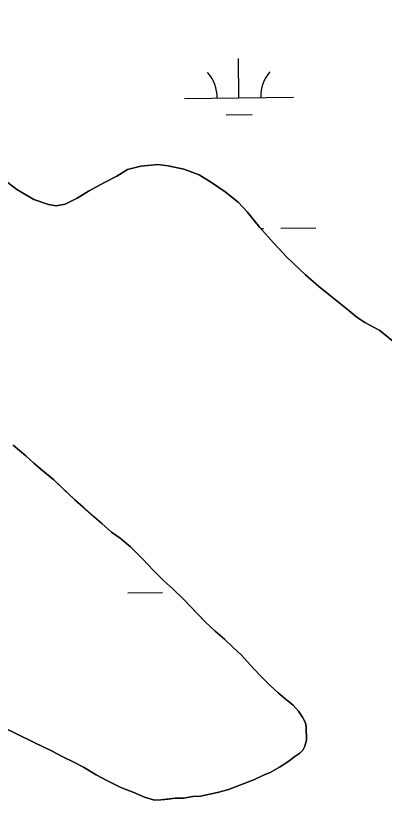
# Model space of a CAD drawing. Extents: x 3734862 to 3772949, y 391520 to 417239.
# Drawn here: x 3764408 to 3764747, y 405630 to 406350 of the extents above; entities that cross this region are included whole.
import ezdxf

# ---------------------------------------------------------------- set-up
doc = ezdxf.new("R2010")
doc.units = 0
doc.layers.add('V-TOPO-SHOR', color=7, linetype='Continuous')
doc.layers.add('V-WETL-SWMP', color=7, linetype='Continuous')

msp = doc.modelspace()

# ---------------------------------------------------------------- linework, layer by layer
at = {"layer": 'V-TOPO-SHOR'}
for p, q in [((3764510.81, 406208.63), (3764522.96, 406211.72)), ((3764522.96, 406211.72), (3764538.64, 406213.22)), ((3764538.64, 406213.22), (3764548.03, 406212.01)), ((3764548.03, 406212.01), (3764562.51, 406208.82)), ((3764393.06, 406202.42), (3764409.3, 406190.21)), ((3764489.62, 406196.57), (3764501, 406202.4)), ((3764501, 406202.4), (3764510.81, 406208.63)), ((3764562.51, 406208.82), (3764576.59, 406203.68)), ((3764576.59, 406203.68), (3764587.92, 406196.59)), ((3764475.1, 406188.79), (3764489.62, 406196.57)), ((3764587.92, 406196.59), (3764600.42, 406187.92)), ((3764409.3, 406190.21), (3764424.94, 406181.15)), ((3764464.5, 406182.17), (3764475.1, 406188.79)), ((3764600.42, 406187.92), (3764612.53, 406178.48)), ((3764424.94, 406181.15), (3764438.23, 406176.4)), ((3764453.51, 406176.73), (3764464.5, 406182.17)), ((3764438.23, 406176.4), (3764445.28, 406175.19)), ((3764445.28, 406175.19), (3764453.51, 406176.73)), ((3764612.53, 406178.48), (3764620.72, 406169.83)), ((3764620.72, 406169.83), (3764632.41, 406155.29)), ((3764632.41, 406155.29), (3764644.89, 406141.15)), ((3764644.89, 406141.15), (3764656.98, 406128.18)), ((3764656.98, 406128.18), (3764674.16, 406112.05)), ((3764674.16, 406112.05), (3764686.26, 406101.43)), ((3764686.26, 406101.43), (3764697.19, 406092.77)), ((3764697.19, 406092.77), (3764710.85, 406081.76)), ((3764710.85, 406081.76), (3764721.4, 406073.1)), ((3764721.4, 406073.1), (3764728.82, 406068.37)), ((3764728.82, 406068.37), (3764742.5, 406060.88)), ((3764742.5, 406060.88), (3764754.21, 406051.43)), ((3764417.5, 405945.96), (3764405.79, 405955.78)), ((3764424.9, 405939.27), (3764417.5, 405945.96)), ((3764433.1, 405932.2), (3764424.9, 405939.27)), ((3764443.24, 405923.94), (3764433.1, 405932.2)), ((3764452.6, 405914.9), (3764443.24, 405923.94)), ((3764462.35, 405905.47), (3764452.6, 405914.9)), ((3764470.15, 405898.79), (3764462.35, 405905.47)), ((3764478.73, 405891.32), (3764470.15, 405898.79)), ((3764487.31, 405883.86), (3764478.73, 405891.32)), ((3764496.28, 405875.99), (3764487.31, 405883.86)), ((3764504.09, 405870.48), (3764496.28, 405875.99)), ((3764513.46, 405862.62), (3764504.09, 405870.48)), ((3764525.15, 405850.84), (3764513.46, 405862.62)), ((3764534.12, 405841.41), (3764525.15, 405850.84)), ((3764543.86, 405831.59), (3764534.12, 405841.41)), ((3764552.83, 405823.73), (3764543.86, 405831.59)), ((3764562.58, 405814.3), (3764552.83, 405823.73)), ((3764574.27, 405802.12), (3764562.58, 405814.3)), ((3764582.46, 405793.48), (3764574.27, 405802.12)), ((3764591.43, 405785.23), (3764582.46, 405793.48)), ((3764600.01, 405777.76), (3764591.43, 405785.23)), ((3764607.81, 405770.29), (3764600.01, 405777.76)), ((3764615.61, 405763.22), (3764607.81, 405770.29)), ((3764623.41, 405754.19), (3764615.61, 405763.22)), ((3764631.98, 405745.15), (3764623.41, 405754.19)), ((3764641.73, 405735.34), (3764631.98, 405745.15)), ((3764649.14, 405728.65), (3764641.73, 405735.34)), ((3764655.38, 405723.54), (3764649.14, 405728.65)), ((3764349.32, 405720.01), (3764425.11, 405682.93)), ((3764662.79, 405717.25), (3764655.38, 405723.54)), ((3764667.86, 405711.75), (3764662.79, 405717.25)), ((3764671.36, 405706.26), (3764667.86, 405711.75)), ((3764674.08, 405701.16), (3764671.36, 405706.26)), ((3764674.85, 405697.25), (3764674.08, 405701.16)), ((3764675.19, 405685.11), (3764674.85, 405697.25)), ((3764673.61, 405679.64), (3764675.19, 405685.11)), ((3764425.11, 405682.93), (3764441.12, 405675.43)), ((3764671.64, 405676.12), (3764673.61, 405679.64)), ((3764441.12, 405675.43), (3764450.89, 405670.31)), ((3764450.89, 405670.31), (3764461.44, 405665.18)), ((3764657.9, 405665.22), (3764664.57, 405670.28)), ((3764664.57, 405670.28), (3764668.89, 405673.4)), ((3764668.89, 405673.4), (3764671.64, 405676.12)), ((3764461.44, 405665.18), (3764470.42, 405660.45)), ((3764650.45, 405660.55), (3764657.9, 405665.22)), ((3764470.42, 405660.45), (3764482.13, 405653.36)), ((3764636.33, 405653.56), (3764641.82, 405655.5)), ((3764641.82, 405655.5), (3764650.45, 405660.55)), ((3764482.13, 405653.36), (3764491.9, 405648.24)), ((3764491.9, 405648.24), (3764504.79, 405641.93)), ((3764613.99, 405643.86), (3764627.31, 405649.29)), ((3764627.31, 405649.29), (3764636.33, 405653.56)), ((3764504.79, 405641.93), (3764516.51, 405637.19)), ((3764603.41, 405639.99), (3764613.99, 405643.86)), ((3764516.51, 405637.19), (3764526.28, 405632.84)), ((3764562.28, 405631.92), (3764570.9, 405633.46)), ((3764570.9, 405633.46), (3764577.94, 405633.82)), ((3764577.94, 405633.82), (3764584.99, 405635.36)), ((3764584.99, 405635.36), (3764594.79, 405637.67)), ((3764594.79, 405637.67), (3764603.41, 405639.99)), ((3764526.28, 405632.84), (3764535.66, 405630.07)), ((3764535.66, 405630.07), (3764541.53, 405630.44)), ((3764541.53, 405630.44), (3764548.19, 405631.2)), ((3764548.19, 405631.2), (3764554.46, 405631.96)), ((3764554.46, 405631.96), (3764562.28, 405631.92))]:
    msp.add_line(p, q, dxfattribs=at)
for points in [[(3764754.21, 406051.43), (3764742.5, 406060.88), (3764728.82, 406068.37), (3764721.4, 406073.1), (3764710.85, 406081.76), (3764697.19, 406092.77), (3764686.26, 406101.43), (3764674.16, 406112.05), (3764656.98, 406128.18), (3764644.89, 406141.15), (3764632.41, 406155.29), (3764620.72, 406169.83), (3764612.53, 406178.48), (3764600.42, 406187.92), (3764587.92, 406196.59), (3764576.59, 406203.68), (3764562.51, 406208.82), (3764548.03, 406212.01), (3764538.64, 406213.22), (3764522.96, 406211.72), (3764510.81, 406208.63), (3764501, 406202.4), (3764489.62, 406196.57), (3764475.1, 406188.79), (3764464.5, 406182.17), (3764453.51, 406176.73), (3764445.28, 406175.2), (3764438.23, 406176.4), (3764424.94, 406181.15), (3764409.3, 406190.21), (3764393.06, 406202.42)], [(3764487.31, 405883.86), (3764478.73, 405891.32), (3764470.15, 405898.79), (3764462.35, 405905.47), (3764452.6, 405914.9), (3764443.24, 405923.94), (3764433.1, 405932.2), (3764424.9, 405939.27), (3764417.5, 405945.96), (3764405.79, 405955.78)], [(3764349.32, 405720.01), (3764425.11, 405682.93), (3764441.12, 405675.43), (3764450.89, 405670.31), (3764461.44, 405665.18), (3764470.42, 405660.45), (3764482.13, 405653.36), (3764491.9, 405648.24), (3764504.79, 405641.93), (3764516.51, 405637.19), (3764526.28, 405632.84), (3764535.66, 405630.07), (3764541.53, 405630.44), (3764548.19, 405631.2), (3764554.46, 405631.95), (3764562.28, 405631.92), (3764570.9, 405633.46), (3764577.94, 405633.82), (3764584.99, 405635.36), (3764594.79, 405637.67), (3764603.41, 405639.99), (3764613.99, 405643.86), (3764627.31, 405649.29), (3764636.33, 405653.56), (3764641.82, 405655.5), (3764650.45, 405660.55), (3764657.9, 405665.22), (3764664.57, 405670.28), (3764668.89, 405673.4), (3764671.64, 405676.12), (3764673.61, 405679.64), (3764675.19, 405685.11), (3764674.85, 405697.25), (3764674.08, 405701.16), (3764671.36, 405706.26), (3764667.86, 405711.75), (3764662.79, 405717.25), (3764655.38, 405723.54), (3764649.14, 405728.65), (3764641.73, 405735.34), (3764631.98, 405745.15), (3764623.41, 405754.19), (3764615.61, 405763.22), (3764607.81, 405770.29), (3764600.01, 405777.76), (3764591.43, 405785.23), (3764582.46, 405793.48), (3764574.27, 405802.12), (3764562.58, 405814.3), (3764552.83, 405823.73), (3764543.86, 405831.59), (3764534.12, 405841.41), (3764525.15, 405850.84), (3764513.45, 405862.62), (3764504.09, 405870.48), (3764496.28, 405875.99), (3764487.31, 405883.86)]]:
    msp.add_lwpolyline(points, dxfattribs=at)
at = {"layer": 'V-WETL-SWMP'}
for p, q in [((3764613.15, 406274.3), (3764612.77, 406310.3)), ((3764563.15, 406273.78), (3764663.15, 406274.83)), ((3764601.31, 406258.75), (3764625.31, 406259)), ((3764633.17, 406154.44), (3764635.57, 406154.46)), ((3764651.57, 406154.63), (3764683.57, 406154.97)), ((3764511.09, 405820.45), (3764543.09, 405820.79))]:
    msp.add_line(p, q, dxfattribs=at)
for points in [[(3764538.64, 406213.22), (3764522.96, 406211.72), (3764510.81, 406208.63), (3764501, 406202.4), (3764489.62, 406196.57), (3764475.1, 406188.79), (3764464.5, 406182.17), (3764453.51, 406176.73), (3764445.28, 406175.2), (3764438.23, 406176.4), (3764424.94, 406181.15), (3764409.3, 406190.21), (3764393.06, 406202.42), (3764379.4, 406214.61), (3764364.18, 406229.94), (3764351.7, 406242.91), (3764333.36, 406262.96), (3764311.52, 406284.97), (3764296.3, 406299.91), (3764273.66, 406320.76), (3764248.69, 406346.31), (3764229.19, 406367.14)], [(3764762.41, 406044.75), (3764742.5, 406060.88), (3764728.82, 406068.37), (3764721.4, 406073.1), (3764710.85, 406081.76), (3764697.19, 406092.78), (3764686.26, 406101.43), (3764674.16, 406112.05), (3764656.98, 406128.18), (3764644.89, 406141.15), (3764632.41, 406155.29), (3764620.72, 406169.83), (3764612.53, 406178.48), (3764600.42, 406187.92), (3764587.92, 406196.59), (3764576.59, 406203.68), (3764562.51, 406208.82), (3764548.03, 406212.01), (3764538.64, 406213.22)], [(3764405.79, 405955.78), (3764417.5, 405945.96), (3764424.91, 405939.27), (3764433.1, 405932.2), (3764443.24, 405923.94), (3764462.35, 405905.47), (3764487.31, 405883.85), (3764496.28, 405875.99), (3764504.09, 405870.48), (3764513.45, 405862.62), (3764525.15, 405850.84), (3764534.12, 405841.41), (3764543.86, 405831.59), (3764552.83, 405823.73), (3764562.58, 405814.3), (3764582.46, 405793.48), (3764591.43, 405785.23), (3764600.01, 405777.76), (3764607.81, 405770.29), (3764615.61, 405763.22), (3764623.41, 405754.19), (3764631.98, 405745.15), (3764641.73, 405735.33), (3764649.14, 405728.65), (3764655.38, 405723.54), (3764662.79, 405717.25), (3764667.86, 405711.75), (3764671.36, 405706.26), (3764674.08, 405701.16), (3764674.85, 405697.25), (3764675.2, 405685.11), (3764673.61, 405679.64), (3764671.64, 405676.12), (3764668.89, 405673.4), (3764664.57, 405670.28), (3764657.9, 405665.22), (3764650.45, 405660.55), (3764641.82, 405655.5), (3764636.33, 405653.56), (3764627.31, 405649.29), (3764613.99, 405643.86), (3764603.41, 405639.99), (3764594.79, 405637.67), (3764584.99, 405635.36), (3764577.94, 405633.82), (3764570.9, 405633.46), (3764562.28, 405631.92), (3764554.45, 405631.95), (3764541.53, 405630.44), (3764535.66, 405630.07), (3764526.28, 405632.84), (3764516.51, 405637.19), (3764504.79, 405641.93), (3764491.9, 405648.24), (3764482.13, 405653.36), (3764470.42, 405660.45), (3764461.44, 405665.18), (3764450.89, 405670.31), (3764441.12, 405675.43), (3764425.11, 405682.93), (3764349.32, 405720.01)]]:
    msp.add_lwpolyline(points, dxfattribs=at)
for centre, start, end in [((3764557.91, 406274.2), 359.83336, 41.37702), ((3764668.39, 406275.36), 139.83336, 181.37702)]:
    msp.add_arc(centre, 35.25, start, end, dxfattribs=at)

doc.saveas('drawing.dxf')
